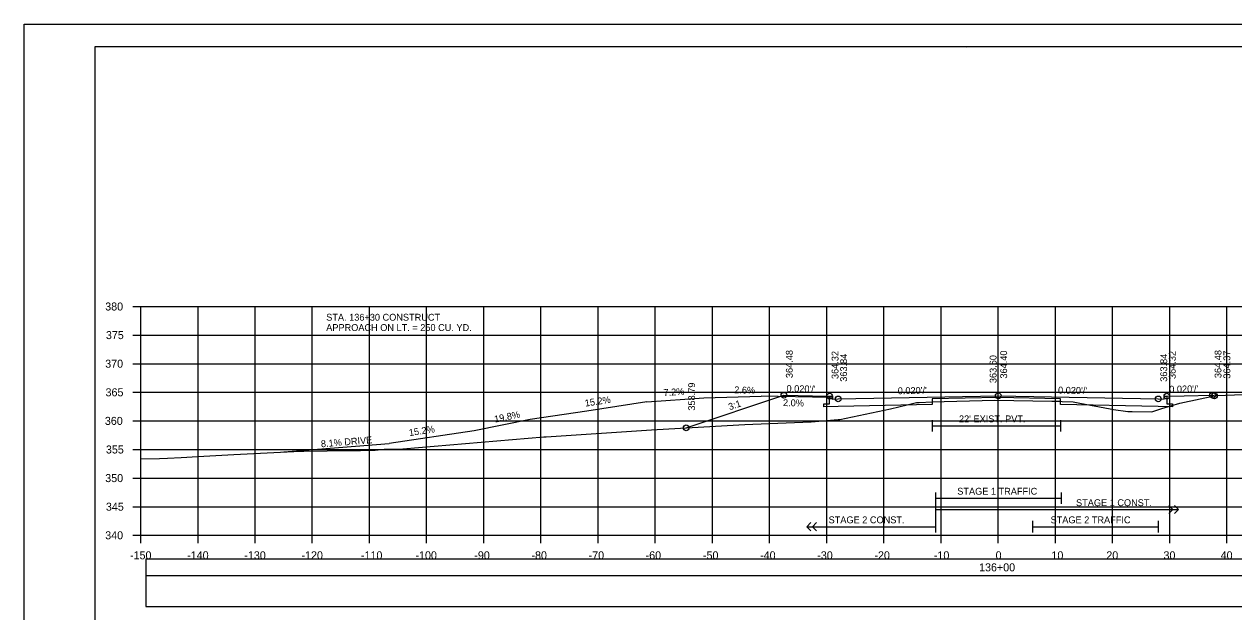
# Model space of a CAD drawing. Extents: x 1368122 to 1710785, y 373130 to 557566.
# Drawn here: x 1368518.5 to 1368730.1, y 378361 to 378463.8 of the extents above; entities that cross this region are included whole.
import ezdxf

# ---------------------------------------------------------------- set-up
doc = ezdxf.new("R2010")
doc.units = 0
for name, color, linetype in [('R_Alt Surface', 7, 'Continuous'), ('R_Axis', 7, 'Continuous'), ('R_Axis Annot', 7, 'Continuous'), ('R_Border', 7, 'Continuous'), ('R_Exist Surface', 7, 'Continuous'), ('R_Fin Surface', 7, 'Continuous'), ('R_Grid', 7, 'Continuous'), ('R_No Plot', 7, 'Continuous'), ('R_Striping', 7, 'Continuous'), ('R_Water', 7, 'Continuous'), ('R_Xsect Elev', 7, 'Continuous'), ('R_Xsect Slope', 7, 'Continuous')]:
    doc.layers.add(name, color=color, linetype=linetype)

msp = doc.modelspace()

# ---------------------------------------------------------------- linework, layer by layer
msp.add_lwpolyline([(1368539.73, 378361.95), (1368838.03, 378361.95), (1368838.03, 378367.36), (1368539.73, 378367.36)], close=True)
at = {"layer": 'R_Alt Surface'}
for points in [[(1368718.38, 378398.74), (1368718.38, 378397.4), (1368719.38, 378397.38), (1368719.38, 378396.88), (1368716.88, 378396.93), (1368699.77, 378397.27), (1368699.77, 378398.27), (1368688.88, 378398.49), (1368677.34, 378398.26), (1368677.34, 378397.26), (1368660.88, 378396.93), (1368658.38, 378396.88), (1368658.38, 378397.38), (1368659.38, 378397.4), (1368659.38, 378398.74)], [(1368677.34, 378394.57), (1368677.34, 378392.57)], [(1368677.34, 378393.57), (1368699.77, 378393.57)], [(1368699.77, 378394.57), (1368699.77, 378392.57)]]:
    msp.add_lwpolyline(points, dxfattribs=at)
msp.add_lwpolyline([(1368539.73, 378367.41), (1368838.03, 378367.41), (1368838.03, 378370.23), (1368539.73, 378370.23)], close=True, dxfattribs=at)
at = {"layer": 'R_Axis'}
for p, q in [((1368537.48, 378414.42), (1368538.88, 378414.42)), ((1368538.88, 378374.42), (1368538.88, 378414.42)), ((1368537.48, 378409.42), (1368538.88, 378409.42)), ((1368537.48, 378404.42), (1368538.88, 378404.42)), ((1368537.48, 378399.42), (1368538.88, 378399.42)), ((1368537.48, 378394.42), (1368538.88, 378394.42)), ((1368537.48, 378389.42), (1368538.88, 378389.42)), ((1368537.48, 378384.42), (1368538.88, 378384.42)), ((1368537.48, 378379.42), (1368538.88, 378379.42)), ((1368537.48, 378374.42), (1368538.88, 378374.42)), ((1368538.88, 378374.42), (1368838.88, 378374.42)), ((1368538.88, 378373.02), (1368538.88, 378374.42)), ((1368548.88, 378373.02), (1368548.88, 378374.42)), ((1368558.88, 378373.02), (1368558.88, 378374.42)), ((1368568.88, 378373.02), (1368568.88, 378374.42)), ((1368578.88, 378373.02), (1368578.88, 378374.42)), ((1368588.88, 378373.02), (1368588.88, 378374.42)), ((1368598.88, 378373.02), (1368598.88, 378374.42)), ((1368608.88, 378373.02), (1368608.88, 378374.42)), ((1368618.88, 378373.02), (1368618.88, 378374.42)), ((1368628.88, 378373.02), (1368628.88, 378374.42)), ((1368638.88, 378373.02), (1368638.88, 378374.42)), ((1368648.88, 378373.02), (1368648.88, 378374.42)), ((1368658.88, 378373.02), (1368658.88, 378374.42)), ((1368668.88, 378373.02), (1368668.88, 378374.42)), ((1368678.88, 378373.02), (1368678.88, 378374.42)), ((1368688.88, 378373.02), (1368688.88, 378374.42)), ((1368698.88, 378373.02), (1368698.88, 378374.42)), ((1368708.88, 378373.02), (1368708.88, 378374.42)), ((1368718.88, 378373.02), (1368718.88, 378374.42)), ((1368728.88, 378373.02), (1368728.88, 378374.42))]:
    msp.add_line(p, q, dxfattribs=at)
at = {"layer": 'R_Border'}
for p, q in [((1368530.88, 378459.88), (1368847.06, 378459.88)), ((1368530.88, 378254.42), (1368530.88, 378459.88)), ((1368683.4, 378459.62), (1368683.4, 378459.62)), ((1368683.4, 378459.62), (1368683.4, 378459.62))]:
    msp.add_line(p, q, dxfattribs=at)
at = {"layer": 'R_Exist Surface'}
msp.add_lwpolyline([(1368538.88, 378387.81), (1368542.13, 378387.86), (1368543.52, 378387.9), (1368545.94, 378388.02), (1368548.84, 378388.18), (1368555.16, 378388.55), (1368565.67, 378389.08), (1368567.41, 378389.1), (1368571.46, 378389.16), (1368577.32, 378389.22), (1368579.89, 378389.28), (1368581.45, 378389.45), (1368584.7, 378389.51), (1368609.4, 378391.63), (1368609.61, 378391.65), (1368609.69, 378391.65), (1368609.77, 378391.66), (1368628.19, 378392.86), (1368643.48, 378393.74), (1368644.57, 378393.8), (1368645.93, 378393.85), (1368656.14, 378394.25), (1368660.9, 378394.64), (1368661.1, 378394.66), (1368661.16, 378394.67), (1368670.03, 378396.51), (1368672.92, 378397.23), (1368674.58, 378397.65), (1368675.02, 378397.66), (1368677.34, 378397.78), (1368679.41, 378397.82), (1368688.27, 378398.03), (1368698.24, 378397.88), (1368699.77, 378397.85), (1368700.09, 378397.83), (1368702.01, 378397.74), (1368703.17, 378397.52), (1368708.47, 378396.5), (1368709.07, 378396.4), (1368711.57, 378396.05), (1368712.32, 378396.05), (1368715.73, 378396.03), (1368717.51, 378396.57), (1368720.62, 378397.51), (1368726.94, 378398.85), (1368727.02, 378398.86), (1368727.14, 378398.87), (1368741.01, 378399.4)], dxfattribs=at)
at = {"layer": 'R_Fin Surface'}
msp.add_lwpolyline([(1368634.29, 378393.21), (1368651.38, 378398.9), (1368656.38, 378398.8), (1368659.38, 378398.74), (1368659.88, 378398.74), (1368659.88, 378398.24), (1368660.88, 378398.26), (1368688.88, 378398.82), (1368716.88, 378398.26), (1368717.88, 378398.24), (1368717.88, 378398.74), (1368718.38, 378398.74), (1368721.38, 378398.8), (1368726.38, 378398.9), (1368726.7, 378398.8)], dxfattribs=at)
at = {"layer": 'R_Grid'}
for p, q in [((1368538.88, 378414.42), (1368838.88, 378414.42)), ((1368538.88, 378374.42), (1368538.88, 378414.42)), ((1368548.88, 378374.42), (1368548.88, 378414.42)), ((1368558.88, 378374.42), (1368558.88, 378414.42)), ((1368568.88, 378374.42), (1368568.88, 378414.42)), ((1368578.88, 378374.42), (1368578.88, 378414.42)), ((1368588.88, 378374.42), (1368588.88, 378414.42)), ((1368598.88, 378374.42), (1368598.88, 378414.42)), ((1368608.88, 378374.42), (1368608.88, 378414.42)), ((1368618.88, 378374.42), (1368618.88, 378414.42)), ((1368628.88, 378374.42), (1368628.88, 378414.42)), ((1368638.88, 378374.42), (1368638.88, 378414.42)), ((1368648.88, 378374.42), (1368648.88, 378414.42)), ((1368658.88, 378374.42), (1368658.88, 378414.42)), ((1368668.88, 378374.42), (1368668.88, 378414.42)), ((1368678.88, 378374.42), (1368678.88, 378414.42)), ((1368688.88, 378374.42), (1368688.88, 378414.42)), ((1368698.88, 378374.42), (1368698.88, 378414.42)), ((1368708.88, 378374.42), (1368708.88, 378414.42)), ((1368718.88, 378374.42), (1368718.88, 378414.42)), ((1368728.88, 378374.42), (1368728.88, 378414.42)), ((1368538.88, 378409.42), (1368838.88, 378409.42)), ((1368538.88, 378404.42), (1368838.88, 378404.42)), ((1368538.88, 378399.42), (1368838.88, 378399.42)), ((1368538.88, 378394.42), (1368838.88, 378394.42)), ((1368538.88, 378389.42), (1368838.88, 378389.42)), ((1368538.88, 378384.42), (1368838.88, 378384.42)), ((1368538.88, 378379.42), (1368838.88, 378379.42)), ((1368538.88, 378374.42), (1368838.88, 378374.42))]:
    msp.add_line(p, q, dxfattribs=at)
at = {"layer": 'R_No Plot'}
for p, q in [((1368518.48, 378463.78), (1368851.81, 378463.78)), ((1368627.41, 378397.75), (1368616.88, 378396.14)), ((1368627.41, 378397.75), (1368637.39, 378398.47)), ((1368637.39, 378398.47), (1368647.38, 378398.73)), ((1368659.38, 378398.49), (1368647.38, 378398.73)), ((1368659.88, 378398.24), (1368659.38, 378398.49)), ((1368616.88, 378396.14), (1368606.99, 378394.65)), ((1368606.99, 378394.65), (1368597.18, 378392.7)), ((1368597.18, 378392.7), (1368582.35, 378390.45)), ((1368563.88, 378388.99), (1368582.35, 378390.45))]:
    msp.add_line(p, q, dxfattribs=at)
for points in [[(1368518.47, 378463.78), (1368851.81, 378463.78), (1368851.81, 378250.44), (1368518.47, 378250.44)], [(1368764.8, 378459.88), (1368784.42, 378459.88), (1368784.42, 378450), (1368800.53, 378450), (1368823.73, 378450), (1368823.85, 378421.84), (1368847.06, 378421.84), (1368847.06, 378254.42), (1368530.88, 378254.42), (1368530.88, 378459.88)]]:
    msp.add_lwpolyline(points, close=True, dxfattribs=at)
for centre in [(1368651.38, 378398.9), (1368659.38, 378398.74), (1368660.88, 378398.26), (1368688.88, 378398.82), (1368716.88, 378398.26), (1368718.38, 378398.74), (1368726.38, 378398.9), (1368726.7, 378398.8), (1368634.29, 378393.21)]:
    msp.add_circle(centre, 0.5, dxfattribs=at)
at = {"layer": 'R_Striping'}
for p, q in [((1368719.42, 378378.92), (1368718.71, 378379.63)), ((1368718.71, 378378.21), (1368719.42, 378378.92)), ((1368720.42, 378378.92), (1368719.71, 378379.63)), ((1368719.71, 378378.21), (1368720.42, 378378.92)), ((1368655.38, 378375.92), (1368656.09, 378376.63)), ((1368656.38, 378375.92), (1368657.09, 378376.63)), ((1368655.38, 378375.92), (1368677.88, 378375.92)), ((1368656.09, 378375.21), (1368655.38, 378375.92)), ((1368657.09, 378375.21), (1368656.38, 378375.92))]:
    msp.add_line(p, q, dxfattribs=at)
for points in [[(1368677.88, 378381.92), (1368677.88, 378374.92)], [(1368677.88, 378380.92), (1368699.88, 378380.92)], [(1368699.88, 378381.92), (1368699.88, 378379.92)], [(1368677.88, 378378.92), (1368720.42, 378378.92)], [(1368694.88, 378376.92), (1368694.88, 378374.92)], [(1368716.88, 378376.92), (1368716.88, 378374.92)], [(1368694.88, 378375.92), (1368716.88, 378375.92)]]:
    msp.add_lwpolyline(points, dxfattribs=at)
at = {"layer": 'R_Xsect Elev'}
msp.add_line((1368688.88, 378398.02), (1368688.88, 378408.02), dxfattribs=at)

# ---------------------------------------------------------------- texts
at = {"layer": 'R_Axis Annot'}
for s, p in [('380', (1368532.65, 378413.72)), ('375', (1368532.77, 378408.72)), ('370', (1368532.65, 378403.72)), ('365', (1368532.71, 378398.72)), ('360', (1368532.59, 378393.72)), ('355', (1368532.77, 378388.72)), ('350', (1368532.65, 378383.72)), ('345', (1368532.77, 378378.72)), ('340', (1368532.65, 378373.72)), ('-150', (1368536.99, 378370.22)), ('-140', (1368546.99, 378370.22)), ('-130', (1368556.99, 378370.22)), ('-120', (1368566.99, 378370.22)), ('-110', (1368577.39, 378370.22)), ('-100', (1368586.93, 378370.22)), ('-90', (1368597.22, 378370.22)), ('-80', (1368607.22, 378370.22)), ('-70', (1368617.22, 378370.22)), ('-60', (1368627.19, 378370.22)), ('-50', (1368637.22, 378370.22)), ('-40', (1368647.22, 378370.22)), ('-30', (1368657.22, 378370.22)), ('-20', (1368667.22, 378370.22)), ('-10', (1368677.62, 378370.22)), ('0', (1368688.42, 378370.22)), ('10', (1368698.19, 378370.22)), ('20', (1368707.79, 378370.22)), ('30', (1368717.79, 378370.22)), ('40', (1368727.79, 378370.22)), ('136+00', (1368685.53, 378368.12))]:
    msp.add_text(s, height=1.4, dxfattribs=at).set_placement(p)
at = {"layer": 'R_No Plot'}
for s, p in [('STA. 136+30 CONSTRUCT', (1368571.31, 378411.94)), ('APPROACH ON LT. = 250 CU. YD.', (1368571.31, 378410.14))]:
    msp.add_text(s, height=1.2, dxfattribs=at).set_placement(p)
for s, rotation, p in [('7.2%', 4.017, (1368630.36, 378398.75)), ('2.6%', 358.512, (1368642.68, 378399.25)), ('15.2%', 8.6981, (1368616.65, 378396.91)), ('2.0%', 358.8542, (1368651.21, 378397.01)), ('19.8%', 11.1997, (1368600.83, 378394.12)), ('15.2%', 8.6981, (1368585.87, 378391.75)), ('8.1% DRIVE', 4.615, (1368570.43, 378389.8))]:
    msp.add_text(s, height=1.2, rotation=rotation, dxfattribs=at).set_placement(p)
at = {"layer": 'R_Striping'}
for s, p in [('STAGE 1 TRAFFIC', (1368681.71, 378381.52)), ('STAGE 1 CONST.', (1368702.49, 378379.52)), ('STAGE 2 CONST.', (1368659.2, 378376.52)), ('STAGE 2 TRAFFIC', (1368698.03, 378376.52))]:
    msp.add_text(s, height=1.2, dxfattribs=at).set_placement(p)
at = {"layer": 'R_Water'}
msp.add_text("22' EXIST. PVT.", height=1.2, dxfattribs=at).set_placement((1368682.01, 378394.17))
at = {"layer": 'R_Xsect Elev'}
for s, p in [('364.48', (1368652.93, 378401.9)), ('364.32', (1368660.93, 378401.74)), ('363.84', (1368662.43, 378401.26)), ('364.40', (1368690.43, 378401.82)), ('363.84', (1368718.43, 378401.26)), ('364.32', (1368719.93, 378401.74)), ('364.48', (1368727.93, 378401.9)), ('364.37', (1368729.48, 378401.8)), ('363.60', (1368688.58, 378401.02)), ('358.79', (1368635.84, 378396.21))]:
    msp.add_text(s, height=1.2, rotation=90, dxfattribs=at).set_placement(p)
at = {"layer": 'R_Xsect Slope'}
for s, rotation, p in [("0.020'/'", 358.8542, (1368651.83, 378399.49)), ("0.020'/'", 1.1458, (1368671.31, 378399.07)), ("0.020'/'", 358.8542, (1368699.33, 378399.21)), ("0.020'/'", 1.1458, (1368718.81, 378399.35)), ('3:1', 18.4349, (1368641.89, 378396.27))]:
    msp.add_text(s, height=1.2, rotation=rotation, dxfattribs=at).set_placement(p)

doc.saveas('drawing.dxf')
